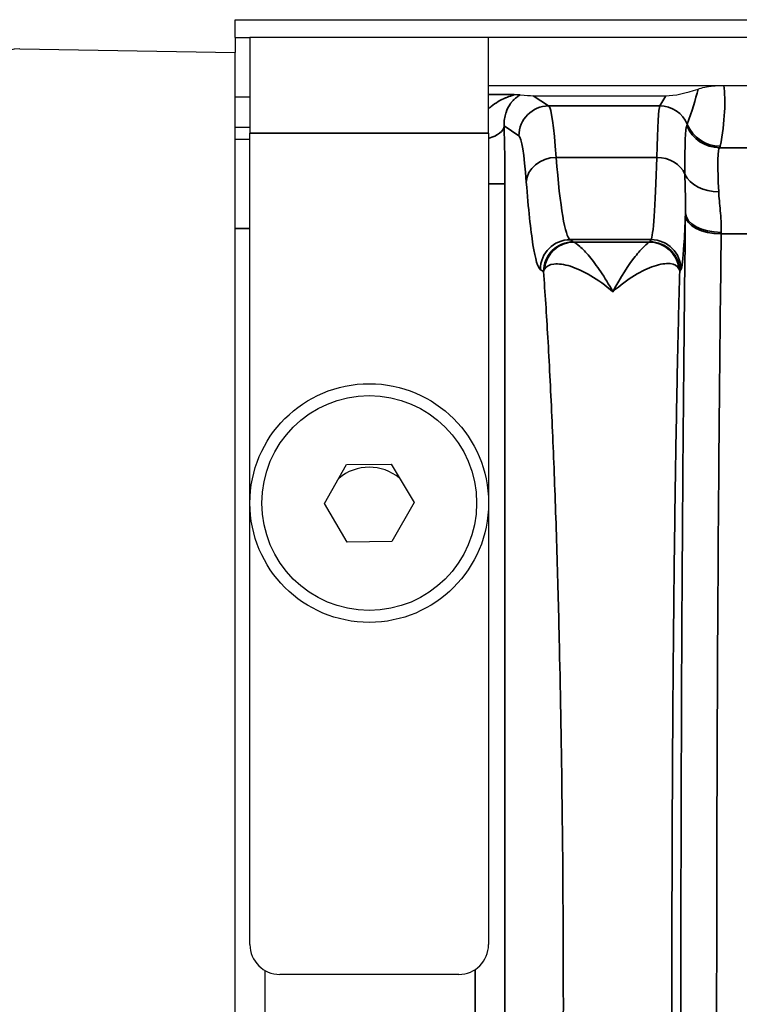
# Model space of a CAD drawing. Header units: millimetres. Extents: x 399 to 6233, y -1870 to 1602.
# Tile 524 of 656: x 5971 to 5983, y -103 to -86. Entities that reach past the tile are written whole.
import ezdxf

# ---------------------------------------------------------------- set-up
doc = ezdxf.new("R2010")
doc.units = ezdxf.units.MM
doc.layers.add('可見 (ISO)', color=7, linetype='Continuous', lineweight=25)
doc.layers.add('窄部可見 (ISO)', color=7, linetype='Continuous', lineweight=35)

msp = doc.modelspace()

# ---------------------------------------------------------------- linework, layer by layer
at = {"layer": '可見 (ISO)'}
for p, q in [((5974.43, -86.596), (5974.43, -86.296)), ((5974.43, -86.296), (6087.43, -86.296)), ((5974.43, -86.596), (5974.43, -86.846)), ((5974.43, -86.596), (5974.68, -86.596)), ((5978.68, -86.596), (5974.68, -86.596)), ((5974.68, -86.596), (5974.68, -88.196)), ((5978.68, -88.196), (5978.68, -86.596)), ((6083.18, -86.596), (5978.68, -86.596)), ((5970.82, -86.783), (5974.43, -86.846)), ((5974.43, -88.596), (5974.43, -86.846)), ((5978.68, -87.396), (6083.18, -87.396)), ((5974.68, -87.596), (5974.43, -87.596)), ((5979.429, -87.57), (5981.652, -87.57)), ((5974.43, -88.096), (5974.68, -88.096)), ((5979.767, -88.096), (5979.767, -88.096)), ((5981.52, -88.046), (5981.52, -88.046)), ((5974.68, -101.796), (5974.68, -88.196)), ((5978.68, -88.196), (5978.68, -101.796)), ((5974.43, -88.296), (5974.68, -88.296)), ((5979.787, -88.296), (5979.787, -88.296)), ((5974.43, -116.996), (5974.43, -88.596)), ((5980.43, -90.609), (5980.43, -90.609)), ((5981.841, -92.296), (5981.841, -92.296)), ((5975.929, -94.403), (5976.298, -93.749)), ((5976.298, -93.749), (5977.049, -93.743)), ((5977.049, -93.743), (5977.43, -94.389)), ((5976.31, -95.049), (5975.929, -94.403)), ((5977.43, -94.389), (5977.061, -95.043)), ((5977.061, -95.043), (5976.31, -95.049)), ((5974.93, -102.229), (5974.93, -103.363)), ((5978.18, -102.296), (5975.18, -102.296))]:
    msp.add_line(p, q, dxfattribs=at)
for radius in [2, 1.8]:
    msp.add_circle((5976.68, -94.396), radius, dxfattribs=at)
for centre, radius, start, end in [((5970.812, -87.283), 0.5, 89, 170.1847), ((5976.68, -94.596), 0.8, 50.5307, 129.8588), ((5975.18, -101.796), 0.5, 180, 270), ((5978.18, -101.796), 0.5, 270, 0)]:
    msp.add_arc(centre, radius, start, end, dxfattribs=at)
for centre, major_axis, ratio, start_param, end_param in [((5978.179, -87.236), (-1.346, 0.312), 0.087373, 2.464941, 2.780905), ((5982.152, -87.236), (-0.703, -0.26), 0.296942, 0.676409, 1.518647)]:
    msp.add_ellipse(centre, major_axis=major_axis, ratio=ratio, start_param=start_param, end_param=end_param, dxfattribs=at)
for points, knots in [([(5982.192, -87.458), (5982.221, -87.448), (5982.258, -87.437), (5982.336, -87.42), (5982.388, -87.41), (5982.479, -87.402), (5982.507, -87.399), (5982.553, -87.397), (5982.567, -87.397), (5982.589, -87.396), (5982.595, -87.396), (5982.606, -87.396), (5982.61, -87.396), (5982.617, -87.396), (5982.62, -87.396), (5982.624, -87.396)], [-0.2326944, -0.2326944, -0.2326944, -0.2326944, -0.1132276, -0.1132276, -0.0354432, -0.0354432, -0.0129893, -0.0129893, -0.0052284, -0.0052284, -0.0022698, -0.0022698, -0.0010702, -0.0010702, 0, 0, 0, 0]), ([(5979.104, -87.549), (5979.136, -87.55), (5979.161, -87.55), (5979.196, -87.552), (5979.206, -87.553), (5979.212, -87.553)], [-0.0000078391, -0.0000078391, -0.0000078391, -0.0000078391, 0.000153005, 0.000153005, 0.0003138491, 0.0003138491, 0.0003138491, 0.0003138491])]:
    msp.add_open_spline(points, degree=3, knots=knots, dxfattribs=at)
at = {"layer": '窄部可見 (ISO)'}
for p, q in [((5978.68, -87.549), (5979.104, -87.549)), ((5979.429, -87.57), (5979.687, -87.742)), ((5981.549, -87.742), (5981.652, -87.57)), ((5979.687, -87.742), (5981.549, -87.742)), ((5979.188, -88.241), (5978.941, -88.077)), ((5978.68, -88.196), (5974.68, -88.196)), ((5979.812, -88.604), (5981.499, -88.604)), ((5982.553, -88.441), (5983.806, -88.441)), ((5978.68, -89.049), (5978.954, -89.049)), ((5978.954, -89.049), (5978.954, -116.543)), ((5974.68, -89.796), (5974.43, -89.796)), ((5983.779, -89.887), (5982.58, -89.887)), ((5981.405, -89.982), (5980.047, -89.982)), ((5980.047, -89.982), (5980.1, -90.018)), ((5980.111, -90.023), (5981.376, -90.023)), ((5981.384, -90.017), (5981.405, -89.982)), ((5979.601, -90.518), (5979.547, -90.482)), ((5981.905, -90.482), (5981.884, -90.517)), ((5978.455, -103.379), (5978.455, -102.213))]:
    msp.add_line(p, q, dxfattribs=at)
for centre, major_axis, ratio, start_param, end_param in [((5981.177, -88.861), (1.006, 2.097), 0.194686, 5.201237, 5.534292), ((5979.687, -88.241), (-0.277, -0.416), 0.998023, 3.730274, 5.299244), ((5979.693, -91.856), (-0.013, 4.117), 0.051328, 5.622938, 6.244975), ((5981.547, -91.856), (0.005, 4.117), 0.020515, 0.038068, 0.660085), ((5981.549, -88.241), (0.429, -0.257), 0.999172, 0.935442, 2.110736), ((5978.442, -88.077), (0.5, 0.015), 0.485876, 5.193812, 6.22327), ((5978.869, -88.951), (0.005, -1.79), 0.047447, 1.516063, 2.080912), ((5978.999, -95.867), (3.014, 7.827), 0.001618, 6.189135, 6.234176), ((5982.553, -87.842), (0.477, -0.364), 0.997266, 4.194851, 5.363923), ((5982.564, -87.819), (0.59, -0.11), 0.998212, 3.721475, 4.896388), ((5979.193, -91.944), (0.013, -3.705), 0.057031, 2.481299, 3.103343), ((5970.886, -88.41), (11.679, 0), 0.058758, 6.238419, 6.272371), ((5979.812, -89.017), (-0.499, -0.038), 0.826263, 4.648767, 6.190139), ((5980.062, -81.987), (0, -8), 0.055683, 5.686209, 6.248279), ((5981.399, -81.984), (0, -8.003), 0.022251, 0.034889, 0.596848), ((5981.499, -89.017), (0.5, -0.015), 0.826915, 0.361643, 1.596274), ((5982.538, -88.727), (-0.6, -0.023), 0.752166, 0.306707, 1.54183), ((5982.029, -90.967), (0.008, 3.01), 0.019461, 1.078671, 1.090772), ((5982.58, -89.577), (-0.6, 0.008), 0.516344, 0.024457, 1.577318), ((5982.581, -89.545), (-0.6, 0.008), 0.525274, 0.024614, 1.577589), ((5982.629, -91.045), (0.008, 2.509), 0.023353, 1.078708, 1.090789), ((5980.047, -90.482), (-0.277, -0.416), 0.998023, 3.730274, 5.299244), ((5980.111, -90.522), (0.144, 0.479), 0.99273, 0.294178, 1.770458), ((5982.107, -90.015), (-2.009, 0), 0.034899, 0.052053, 0.11526), ((5979.383, -90.016), (2.002, 0), 0.034899, 6.188683, 6.262618), ((5981.376, -90.522), (-0.172, 0.469), 0.994895, 4.468106, 5.930072), ((5981.405, -90.482), (0.429, -0.257), 0.999172, 0.54067, 2.110736)]:
    msp.add_ellipse(centre, major_axis=major_axis, ratio=ratio, start_param=start_param, end_param=end_param, dxfattribs=at)
for points, knots in [([(5982.624, -87.396), (5982.64, -87.526), (5982.644, -87.676), (5982.636, -87.839), (5982.626, -88.018), (5982.602, -88.214), (5982.564, -88.418)], [3.8442704, 3.8442704, 3.8442704, 3.8442704, 4.0696423, 4.0696423, 4.0696423, 4.3163862, 4.3163862, 4.3163862, 4.3163862]), ([(5978.68, -87.788), (5978.693, -87.776), (5978.707, -87.764), (5978.721, -87.752), (5978.799, -87.689), (5978.882, -87.642), (5978.961, -87.608), (5978.963, -87.607), (5978.965, -87.607), (5978.967, -87.606), (5979.004, -87.59), (5979.04, -87.577), (5979.068, -87.567), (5979.07, -87.567), (5979.072, -87.566), (5979.074, -87.565), (5979.101, -87.556), (5979.116, -87.55), (5979.104, -87.549)], [0.0007788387, 0.0007788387, 0.0007788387, 0.0007788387, 0.0008591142, 0.0008591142, 0.0008591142, 0.0012950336, 0.0012950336, 0.0012950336, 0.0013059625, 0.0013059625, 0.0013059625, 0.0015108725, 0.0015108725, 0.0015108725, 0.0015260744, 0.0015260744, 0.0015260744, 0.0017267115, 0.0017267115, 0.0017267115, 0.0017267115]), ([(5979.212, -87.553), (5979.211, -87.554), (5979.211, -87.554), (5979.21, -87.555), (5979.209, -87.555), (5979.209, -87.555), (5979.208, -87.556), (5979.198, -87.563), (5979.185, -87.57), (5979.172, -87.58), (5979.159, -87.589), (5979.145, -87.6), (5979.131, -87.612), (5979.127, -87.615), (5979.123, -87.619), (5979.12, -87.622), (5979.107, -87.634), (5979.093, -87.648), (5979.08, -87.663), (5979.077, -87.666), (5979.074, -87.67), (5979.07, -87.674), (5979.067, -87.678), (5979.064, -87.681), (5979.061, -87.685), (5979.059, -87.688), (5979.058, -87.69), (5979.056, -87.692), (5979.051, -87.698), (5979.047, -87.705), (5979.042, -87.711), (5979.015, -87.75), (5978.991, -87.795), (5978.972, -87.851), (5978.971, -87.854), (5978.97, -87.857), (5978.969, -87.861), (5978.949, -87.921), (5978.936, -87.99), (5978.941, -88.077)], [0, 0, 0, 0, 0.000012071, 0.000012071, 0.000012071, 0.000023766, 0.000023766, 0.000023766, 0.000205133, 0.000205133, 0.000205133, 0.000386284, 0.000386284, 0.000386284, 0.000434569, 0.000434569, 0.000434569, 0.000603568, 0.000603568, 0.000603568, 0.000645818, 0.000645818, 0.000645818, 0.00068593, 0.00068593, 0.00068593, 0.000709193, 0.000709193, 0.000709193, 0.000772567, 0.000772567, 0.000772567, 0.001138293, 0.001138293, 0.001138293, 0.001158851, 0.001158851, 0.001158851, 0.001545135, 0.001545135, 0.001545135, 0.001545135]), ([(5981.971, -88.885), (5981.97, -88.654), (5981.971, -88.47), (5981.975, -88.332), (5981.98, -88.195), (5981.989, -88.108), (5982.001, -88.075)], [0, 0, 0, 0, 0.001125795, 0.001125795, 0.001125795, 0.00225159, 0.00225159, 0.00225159, 0.00225159]), ([(5982.553, -88.441), (5982.535, -88.461), (5982.525, -88.534), (5982.523, -88.66), (5982.521, -88.786), (5982.527, -88.959), (5982.538, -89.179)], [0, 0, 0, 0, 0.000987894, 0.000987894, 0.000987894, 0.001975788, 0.001975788, 0.001975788, 0.001975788]), ([(5981.981, -89.545), (5981.983, -89.432), (5981.98, -89.323), (5981.978, -89.217), (5981.975, -89.104), (5981.972, -88.994), (5981.971, -88.885)], [0.000000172, 0.000000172, 0.000000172, 0.000000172, 0.000500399, 0.000500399, 0.000500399, 0.001035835, 0.001035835, 0.001035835, 0.001035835]), ([(5979.547, -90.482), (5979.506, -90.454), (5979.464, -90.314), (5979.385, -89.819), (5979.347, -89.465), (5979.312, -89.017)], [1.6057029, 1.6057029, 1.6057029, 1.6057029, 1.8867378, 1.8867378, 2.1677727, 2.1677727, 2.1677727, 2.1677727]), ([(5982.538, -89.179), (5982.542, -89.278), (5982.553, -89.384), (5982.563, -89.497), (5982.573, -89.611), (5982.583, -89.731), (5982.581, -89.86)], [0, 0, 0, 0, 0.000446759, 0.000446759, 0.000446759, 0.000893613, 0.000893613, 0.000893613, 0.000893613]), ([(5981.98, -116.015), (5981.955, -114.032), (5981.936, -111.887), (5981.923, -109.657), (5981.91, -107.426), (5981.903, -105.111), (5981.903, -102.796), (5981.903, -100.481), (5981.91, -98.166), (5981.923, -95.935), (5981.936, -93.705), (5981.955, -91.559), (5981.98, -89.577)], [2.598981, 2.598981, 2.598981, 2.598981, 2.870287, 2.870287, 2.870287, 3.141593, 3.141593, 3.141593, 3.412899, 3.412899, 3.412899, 3.684204, 3.684204, 3.684204, 3.684204]), ([(5981.981, -89.545), (5981.972, -89.75), (5981.964, -89.926), (5981.954, -90.067), (5981.939, -90.315), (5981.922, -90.455), (5981.905, -90.482)], [1.0953922, 1.0953922, 1.0953922, 1.0953922, 1.2550802, 1.2550802, 1.2550802, 1.5358897, 1.5358897, 1.5358897, 1.5358897]), ([(5982.58, -89.887), (5982.555, -91.823), (5982.536, -93.918), (5982.51, -98.274), (5982.503, -100.535), (5982.503, -105.057), (5982.51, -107.318), (5982.536, -111.674), (5982.555, -113.769), (5982.58, -115.705)], [2.598981, 2.598981, 2.598981, 2.598981, 2.870287, 2.870287, 3.141593, 3.141593, 3.412899, 3.412899, 3.684204, 3.684204, 3.684204, 3.684204]), ([(5980.1, -90.018), (5979.97, -90.018), (5979.84, -90.072), (5979.748, -90.165), (5979.655, -90.257), (5979.601, -90.387), (5979.601, -90.518)], [0, 0, 0, 0, 0.5, 0.5, 0.5, 1, 1, 1, 1]), ([(5980.111, -90.023), (5980.129, -90.029), (5980.165, -90.054), (5980.21, -90.095), (5980.256, -90.136), (5980.311, -90.193), (5980.37, -90.264), (5980.429, -90.335), (5980.493, -90.42), (5980.56, -90.519), (5980.626, -90.618), (5980.696, -90.731), (5980.764, -90.854)], [0, 0, 0, 0, 0.000570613, 0.000570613, 0.000570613, 0.001141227, 0.001141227, 0.001141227, 0.00171184, 0.00171184, 0.00171184, 0.002282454, 0.002282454, 0.002282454, 0.002282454]), ([(5980.764, -90.854), (5980.893, -90.607), (5981.025, -90.408), (5981.136, -90.267), (5981.192, -90.195), (5981.244, -90.137), (5981.286, -90.096), (5981.328, -90.054), (5981.361, -90.029), (5981.376, -90.023)], [-0.000011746, -0.000011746, -0.000011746, -0.000011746, 0.001125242, 0.001125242, 0.001125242, 0.001698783, 0.001698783, 0.001698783, 0.002277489, 0.002277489, 0.002277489, 0.002277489]), ([(5981.384, -90.017), (5981.515, -90.018), (5981.645, -90.071), (5981.738, -90.164), (5981.83, -90.256), (5981.884, -90.386), (5981.884, -90.517)], [0, 0, 0, 0, 0.5, 0.5, 0.5, 1, 1, 1, 1]), ([(5980.764, -90.854), (5980.638, -90.747), (5980.512, -90.657), (5980.271, -90.515), (5980.157, -90.462), (5979.947, -90.396), (5979.851, -90.383), (5979.701, -90.399), (5979.644, -90.428), (5979.617, -90.477)], [-0.000011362, -0.000011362, -0.000011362, -0.000011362, 0.000587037, 0.000587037, 0.001185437, 0.001185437, 0.001783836, 0.001783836, 0.002382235, 0.002382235, 0.002382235, 0.002382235]), ([(5981.871, -90.47), (5981.847, -90.421), (5981.793, -90.392), (5981.721, -90.384), (5981.649, -90.377), (5981.558, -90.391), (5981.457, -90.424), (5981.256, -90.49), (5981.009, -90.638), (5980.764, -90.854)], [0, 0, 0, 0, 0.00059497, 0.00059497, 0.00059497, 0.001189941, 0.001189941, 0.001189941, 0.002379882, 0.002379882, 0.002379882, 0.002379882]), ([(5979.617, -90.477), (5979.609, -90.491), (5979.604, -90.504), (5979.601, -90.518), (5979.601, -90.518), (5979.601, -90.518)], [0, 0, 0, 0, 0.0001650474, 0.0001650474, 0.0001651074, 0.0001651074, 0.0001651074, 0.0001651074]), ([(5979.601, -115.074), (5979.626, -114.728), (5979.651, -114.354), (5979.673, -113.97), (5979.697, -113.559), (5979.719, -113.114), (5979.74, -112.649), (5979.761, -112.199), (5979.78, -111.727), (5979.797, -111.231), (5979.815, -110.736), (5979.831, -110.213), (5979.845, -109.684), (5979.852, -109.434), (5979.858, -109.181), (5979.864, -108.926), (5979.884, -108.097), (5979.899, -107.235), (5979.91, -106.341), (5979.925, -105.173), (5979.933, -103.99), (5979.933, -102.796), (5979.933, -101.602), (5979.925, -100.42), (5979.91, -99.251), (5979.899, -98.357), (5979.884, -97.495), (5979.864, -96.666), (5979.858, -96.411), (5979.852, -96.158), (5979.845, -95.908), (5979.831, -95.379), (5979.815, -94.856), (5979.797, -94.361), (5979.78, -93.865), (5979.761, -93.393), (5979.74, -92.943), (5979.719, -92.478), (5979.697, -92.033), (5979.673, -91.622), (5979.651, -91.238), (5979.626, -90.864), (5979.601, -90.518)], [0.0297097, 0.0297097, 0.0297097, 0.0297097, 0.0864602, 0.0864602, 0.0864602, 0.1472827, 0.1472827, 0.1472827, 0.2060692, 0.2060692, 0.2060692, 0.2648557, 0.2648557, 0.2648557, 0.2925923, 0.2925923, 0.2925923, 0.3824288, 0.3824288, 0.3824288, 0.5, 0.5, 0.5, 0.6175748, 0.6175748, 0.6175748, 0.7074188, 0.7074188, 0.7074188, 0.7351479, 0.7351479, 0.7351479, 0.7939344, 0.7939344, 0.7939344, 0.8527209, 0.8527209, 0.8527209, 0.9135479, 0.9135479, 0.9135479, 0.9702939, 0.9702939, 0.9702939, 0.9702939]), ([(5981.884, -90.517), (5981.874, -90.863), (5981.864, -91.237), (5981.856, -91.622), (5981.846, -92.033), (5981.837, -92.477), (5981.829, -92.942), (5981.82, -93.392), (5981.813, -93.865), (5981.806, -94.36), (5981.799, -94.856), (5981.792, -95.379), (5981.787, -95.908), (5981.784, -96.157), (5981.781, -96.41), (5981.779, -96.666), (5981.771, -97.495), (5981.765, -98.357), (5981.761, -99.25), (5981.755, -100.419), (5981.752, -101.602), (5981.752, -102.796), (5981.752, -103.99), (5981.755, -105.172), (5981.761, -106.342), (5981.765, -107.235), (5981.771, -108.097), (5981.779, -108.926), (5981.781, -109.182), (5981.784, -109.434), (5981.787, -109.684), (5981.792, -110.214), (5981.799, -110.736), (5981.806, -111.232), (5981.813, -111.727), (5981.82, -112.2), (5981.829, -112.65), (5981.837, -113.115), (5981.846, -113.559), (5981.856, -113.97), (5981.864, -114.355), (5981.874, -114.729), (5981.884, -115.075)], [0.0297443, 0.0297443, 0.0297443, 0.0297443, 0.0865259, 0.0865259, 0.0865259, 0.1473087, 0.1473087, 0.1473087, 0.2060909, 0.2060909, 0.2060909, 0.2648731, 0.2648731, 0.2648731, 0.2926242, 0.2926242, 0.2926242, 0.3824374, 0.3824374, 0.3824374, 0.5, 0.5, 0.5, 0.6175662, 0.6175662, 0.6175662, 0.7073868, 0.7073868, 0.7073868, 0.7351305, 0.7351305, 0.7351305, 0.7939127, 0.7939127, 0.7939127, 0.8526949, 0.8526949, 0.8526949, 0.9134821, 0.9134821, 0.9134821, 0.9702593, 0.9702593, 0.9702593, 0.9702593]), ([(5981.884, -90.517), (5981.884, -90.517), (5981.884, -90.517), (5981.884, -90.517), (5981.884, -90.517), (5981.884, -90.515), (5981.884, -90.514), (5981.884, -90.513), (5981.884, -90.512), (5981.884, -90.511), (5981.883, -90.509), (5981.883, -90.507), (5981.883, -90.505), (5981.882, -90.501), (5981.881, -90.497), (5981.88, -90.494), (5981.878, -90.486), (5981.875, -90.478), (5981.871, -90.47)], [-0.00000006, -0.00000006, -0.00000006, -0.00000006, 0.0000007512, 0.0000007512, 0.0000007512, 0.0000109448, 0.0000109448, 0.0000109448, 0.0000230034, 0.0000230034, 0.0000230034, 0.0000471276, 0.0000471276, 0.0000471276, 0.0000954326, 0.0000954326, 0.0000954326, 0.0001925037, 0.0001925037, 0.0001925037, 0.0001925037])]:
    msp.add_open_spline(points, degree=3, knots=knots, dxfattribs=at)

doc.saveas('drawing.dxf')
